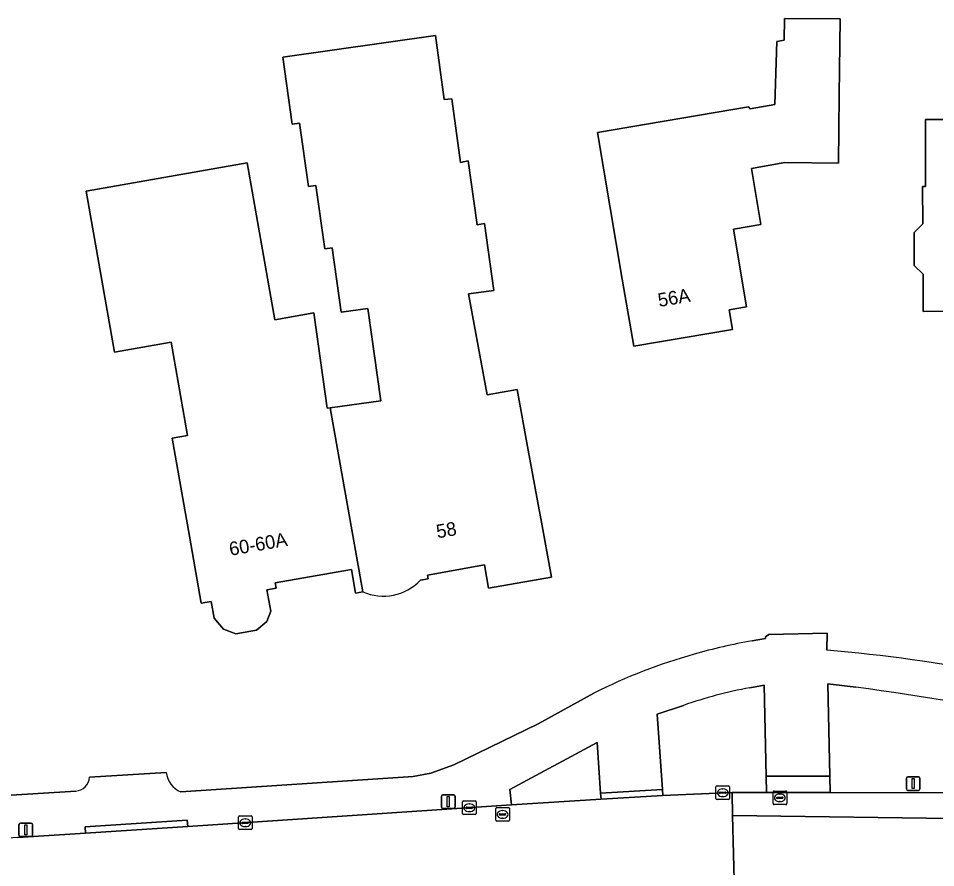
# Model space of a CAD drawing. Extents: x 161772 to 163126, y 383092 to 383917.
# Drawn here: x 161890.2 to 161957.6, y 383617.5 to 383679.8 of the extents above; entities that cross this region are included whole.
import ezdxf

# ---------------------------------------------------------------- set-up
doc = ezdxf.new("R2010")
doc.units = 0
for name, color, linetype in [('IMGEO_Erf', 7, 'Continuous'), ('IMGEO_Groenvoorziening', 7, 'Continuous'), ('IMGEO_Kolk', 7, 'Continuous'), ('IMGEO_Lichtmast', 7, 'Continuous'), ('IMGEO_Pand', 7, 'Continuous'), ('IMGEO_Pand_nummerreeks', 7, 'Continuous'), ('IMGEO_Rijbaan_lokaal_gesloten', 7, 'Continuous'), ('IMGEO_Rioolput', 7, 'Continuous'), ('IMGEO_Voetpad_open', 7, 'Continuous')]:
    doc.layers.add(name, color=color, linetype=linetype)

msp = doc.modelspace()

# ---------------------------------------------------------------- linework, layer by layer
at = {"layer": 'IMGEO_Erf'}
for points in [[(161932.722, 383671.46), (161943.825, 383673.35), (161943.948, 383673.201), (161945.749, 383673.508), (161945.897, 383678.149), (161946.438, 383678.242), (161946.454, 383679.842), (161950.559, 383679.801), (161950.49, 383674.198), (161950.428, 383669.198), (161946.498, 383669.246), (161944.033, 383668.826), (161944.734, 383664.709), (161942.713, 383664.365), (161943.684, 383658.662), (161942.4, 383658.443), (161942.645, 383657.002), (161935.393, 383655.767), (161934.554, 383660.697)], [(161956.806, 383672.412), (161962.625, 383672.425), (161962.621, 383673.809), (161962.614, 383676.882), (161971.425, 383676.903), (161971.431, 383674.375), (161971.456, 383663.505), (161971.468, 383658.505), (161966.663, 383658.494), (161965.313, 383657.138), (161962.811, 383657.132), (161961.602, 383658.335), (161956.644, 383658.324), (161956.638, 383661.05), (161955.984, 383661.701), (161955.978, 383664.118), (161956.614, 383664.756), (161956.607, 383667.493), (161956.817, 383667.493)]]:
    msp.add_lwpolyline(points, close=True, dxfattribs=at)
for points in [[(161915.489, 383637.734), (161914.966, 383637.639), (161914.661, 383639.374), (161909.053, 383638.386), (161909.123, 383637.989), (161908.456, 383637.872), (161908.731, 383636.314), (161908.451, 383635.547), (161907.695, 383634.912), (161906.182, 383634.646), (161905.257, 383634.983), (161904.586, 383635.784), (161904.366, 383637.029), (161903.639, 383636.9), (161902.772, 383641.825), (161901.505, 383649.015), (161902.621, 383649.212), (161901.416, 383656.057), (161897.26, 383655.326), (161895.179, 383667.145), (161906.998, 383669.227), (161909.028, 383657.705), (161911.91, 383658.212), (161912.89, 383651.209), (161913.107, 383651.239), (161916.812, 383651.758), (161915.863, 383658.532), (161913.903, 383658.258), (161913.241, 383662.982), (161912.696, 383662.905), (161912.045, 383667.56), (161911.5, 383667.484), (161910.848, 383672.138), (161910.304, 383672.062), (161909.613, 383676.994), (161920.828, 383678.573), (161921.473, 383673.877), (161922.039, 383673.936), (161922.68, 383669.259), (161923.23, 383669.367), (161923.895, 383664.678), (161924.443, 383664.767), (161925.122, 383659.861)], [(161925.122, 383659.861), (161923.266, 383659.603), (161924.629, 383652.206), (161926.833, 383652.581), (161927.646, 383648.127), (161928.447, 383643.741), (161928.561, 383643.117), (161929.346, 383638.816), (161924.738, 383638.005), (161924.44, 383639.699), (161920.241, 383638.959), (161920.291, 383638.675), (161919.724, 383638.574)], [(161944.095, 383634.131), (161945.061, 383634.29), (161945.068, 383634.418), (161945.31, 383634.605), (161949.595, 383634.689), (161949.571, 383633.439)], [(161902.123, 383623.029), (161919.195, 383624.162), (161920.495, 383624.399), (161922.191, 383625.015), (161928.362, 383628.042), (161932.472, 383630.28)], [(161895.424, 383624.114), (161901.055, 383624.46)], [(161871.017, 383621.743), (161878.504, 383622.148), (161878.495, 383622.269), (161880.896, 383622.411), (161880.883, 383622.295), (161885.206, 383622.537), (161885.207, 383622.798), (161889.297, 383623.023), (161889.289, 383622.774), (161894.411, 383623.1)]]:
    msp.add_lwpolyline(points, dxfattribs=at)
for centre, radius, start, end in [((161917.006, 383641.181), 3.766, 246.2487, 316.18898), ((161951.274, 383593.483), 41.277, 100.01536, 106.0955), ((161950.343, 383595.225), 39.347, 105.49639, 117.01213), ((161940.283, 383521.904), 111.921, 78.79075, 85.23992), ((161902.897, 383624.72), 1.86, 188.04737, 245.42289), ((161894.339, 383624.184), 1.087, 273.77377, 356.28276)]:
    msp.add_arc(centre, radius, start, end, dxfattribs=at)
at = {"layer": 'IMGEO_Groenvoorziening'}
for points in [[(161951.709, 383630.734), (161949.64, 383630.981), (161949.796, 383624.19), (161949.823, 383622.982), (161958.752, 383622.975), (161970.03, 383622.828), (161970.064, 383623.994), (161970.11, 383625.631), (161970.097, 383627.534), (161966.525, 383628.237)], [(161939.051, 383629.387), (161937.113, 383628.733), (161937.495, 383623.21), (161937.519, 383622.764), (161942.614, 383622.988), (161945.135, 383622.986), (161945.109, 383624.193), (161944.966, 383630.884), (161943.912, 383630.682)]]:
    msp.add_lwpolyline(points, dxfattribs=at)
msp.add_lwpolyline([(161926.428, 383622.073), (161932.993, 383622.498), (161932.957, 383622.933), (161932.717, 383626.656), (161926.301, 383623.209)], close=True, dxfattribs=at)
for centre, radius, start, end in [((161949.789, 383598.853), 32.367, 100.4605, 109.37446), ((161910.694, 383342.165), 291.47, 78.95668, 81.91054)]:
    msp.add_arc(centre, radius, start, end, dxfattribs=at)
at = {"layer": 'IMGEO_Kolk'}
for p, q in [((161941.432, 383622.548), (161941.432, 383623.4)), ((161941.507, 383623.474), (161942.359, 383623.474)), ((161941.691, 383622.968), (161941.691, 383622.98)), ((161942.129, 383622.931), (161941.731, 383622.931)), ((161941.734, 383623.017), (161942.132, 383623.017)), ((161941.92, 383623.254), (161941.945, 383623.254)), ((161942.175, 383622.98), (161942.175, 383622.968)), ((161942.433, 383623.4), (161942.433, 383622.548)), ((161922.815, 383621.443), (161922.815, 383622.295)), ((161922.89, 383622.369), (161923.742, 383622.369)), ((161923.816, 383622.295), (161923.816, 383621.443)), ((161942.359, 383622.474), (161941.507, 383622.474)), ((161941.943, 383622.694), (161941.918, 383622.694)), ((161923.074, 383621.863), (161923.074, 383621.875)), ((161923.512, 383621.826), (161923.114, 383621.826)), ((161923.117, 383621.912), (161923.515, 383621.912)), ((161923.326, 383621.589), (161923.301, 383621.589)), ((161923.303, 383622.149), (161923.328, 383622.149)), ((161923.558, 383621.875), (161923.558, 383621.863)), ((161906.361, 383620.34), (161906.361, 383621.192)), ((161906.436, 383621.266), (161907.288, 383621.266)), ((161906.849, 383621.046), (161906.874, 383621.046)), ((161907.362, 383621.192), (161907.362, 383620.34)), ((161923.742, 383621.369), (161922.89, 383621.369)), ((161907.288, 383620.266), (161906.436, 383620.266)), ((161906.62, 383620.76), (161906.62, 383620.772)), ((161907.058, 383620.723), (161906.66, 383620.723)), ((161906.663, 383620.809), (161907.061, 383620.809)), ((161906.872, 383620.486), (161906.847, 383620.486)), ((161907.104, 383620.772), (161907.104, 383620.76))]:
    msp.add_line(p, q, dxfattribs=at)
for points in [[(161941.432, 383622.548), (161941.432, 383623.4)], [(161941.507, 383623.474), (161942.359, 383623.474)], [(161942.433, 383623.4), (161942.433, 383622.548)], [(161922.815, 383621.443), (161922.815, 383622.295)], [(161922.89, 383622.369), (161923.742, 383622.369)], [(161923.816, 383622.295), (161923.816, 383621.443)], [(161942.359, 383622.474), (161941.507, 383622.474)], [(161906.361, 383620.34), (161906.361, 383621.192)], [(161906.436, 383621.266), (161907.288, 383621.266)], [(161907.362, 383621.192), (161907.362, 383620.34)], [(161923.742, 383621.369), (161922.89, 383621.369)], [(161907.288, 383620.266), (161906.436, 383620.266)]]:
    msp.add_lwpolyline(points, dxfattribs=at)
for centre, radius, start, end in [((161941.509, 383623.398), 0.0765, 91.55205, 178.44795), ((161941.509, 383623.398), 0.0765, 91.55205, 178.44795), ((161941.731, 383622.977), 0.0403, 85.87752, 175.75265), ((161941.728, 383622.967), 0.0366, 178.93798, 274.71019), ((161942.132, 383622.974), 0.043, 264.86636, 352.45326), ((161942.136, 383622.979), 0.0386, 1.73085, 96.63898), ((161942.357, 383623.398), 0.0765, 1.55205, 88.44795), ((161942.357, 383623.398), 0.0765, 1.55205, 88.44795), ((161922.892, 383622.293), 0.0765, 91.55205, 178.44795), ((161922.892, 383622.293), 0.0765, 91.55205, 178.44795), ((161923.74, 383622.293), 0.0765, 1.55205, 88.44795), ((161923.74, 383622.293), 0.0765, 1.55205, 88.44795), ((161941.509, 383622.55), 0.0765, 181.55205, 268.44795), ((161941.509, 383622.55), 0.0765, 181.55205, 268.44795), ((161942.357, 383622.55), 0.0765, 271.55205, 358.44795), ((161942.357, 383622.55), 0.0765, 271.55205, 358.44795), ((161923.114, 383621.872), 0.0403, 85.87752, 175.75265), ((161923.111, 383621.862), 0.0366, 178.93798, 274.71019), ((161923.515, 383621.869), 0.043, 264.86636, 352.45326), ((161923.519, 383621.874), 0.0386, 1.73085, 96.63898), ((161906.438, 383621.19), 0.0765, 91.55205, 178.44795), ((161906.438, 383621.19), 0.0765, 91.55205, 178.44795), ((161907.286, 383621.19), 0.0765, 1.55205, 88.44795), ((161907.286, 383621.19), 0.0765, 1.55205, 88.44795), ((161922.892, 383621.445), 0.0765, 181.55205, 268.44795), ((161922.892, 383621.445), 0.0765, 181.55205, 268.44795), ((161923.74, 383621.445), 0.0765, 271.55205, 358.44795), ((161923.74, 383621.445), 0.0765, 271.55205, 358.44795), ((161906.438, 383620.342), 0.0765, 181.55205, 268.44795), ((161906.438, 383620.342), 0.0765, 181.55205, 268.44795), ((161906.66, 383620.769), 0.0403, 85.87752, 175.75265), ((161906.657, 383620.759), 0.0366, 178.93798, 274.71019), ((161907.061, 383620.766), 0.043, 264.86636, 352.45326), ((161907.065, 383620.771), 0.0386, 1.73085, 96.63898), ((161907.286, 383620.342), 0.0765, 271.55205, 358.44795), ((161907.286, 383620.342), 0.0765, 271.55205, 358.44795)]:
    msp.add_arc(centre, radius, start, end, dxfattribs=at)
for centre, major_axis, ratio, start_param, end_param in [((161941.919, 383622.974), (-0.387, 0.002), 0.722429, 4.712389, 7.853982), ((161941.944, 383622.974), (-0.39, 0.002), 0.717154, 1.570796, 4.712389), ((161923.302, 383621.869), (-0.387, 0.002), 0.722429, 4.712389, 7.853982), ((161923.327, 383621.869), (-0.39, 0.002), 0.717154, 1.570796, 4.712389), ((161906.848, 383620.766), (-0.387, 0.002), 0.722429, 4.712389, 7.853982), ((161906.873, 383620.766), (-0.39, 0.002), 0.717154, 1.570796, 4.712389)]:
    msp.add_ellipse(centre, major_axis=major_axis, ratio=ratio, start_param=start_param, end_param=end_param, dxfattribs=at)
at = {"layer": 'IMGEO_Lichtmast'}
for p, q in [((161955.413, 383623.247), (161955.413, 383624.047)), ((161955.413, 383624.047), (161955.413, 383623.247)), ((161955.513, 383624.147), (161956.303, 383624.147)), ((161956.303, 383624.147), (161955.513, 383624.147)), ((161956.403, 383624.047), (161956.403, 383623.247)), ((161956.403, 383623.247), (161956.403, 383624.047)), ((161956.303, 383623.147), (161955.513, 383623.147)), ((161955.513, 383623.147), (161956.303, 383623.147)), ((161921.28, 383621.916), (161921.28, 383622.716)), ((161921.28, 383622.716), (161921.28, 383621.916)), ((161921.38, 383622.816), (161922.17, 383622.816)), ((161922.17, 383622.816), (161921.38, 383622.816)), ((161922.27, 383622.716), (161922.27, 383621.916)), ((161922.27, 383621.916), (161922.27, 383622.716)), ((161922.17, 383621.816), (161921.38, 383621.816)), ((161921.38, 383621.816), (161922.17, 383621.816)), ((161890.249, 383619.847), (161890.249, 383620.647)), ((161890.249, 383620.647), (161890.249, 383619.847)), ((161890.349, 383620.747), (161891.139, 383620.747)), ((161891.139, 383620.747), (161890.349, 383620.747)), ((161891.239, 383620.647), (161891.239, 383619.847)), ((161891.239, 383619.847), (161891.239, 383620.647)), ((161891.139, 383619.747), (161890.349, 383619.747)), ((161890.349, 383619.747), (161891.139, 383619.747))]:
    msp.add_line(p, q, dxfattribs=at)
for points in [[(161955.833, 383624.022), (161955.983, 383624.022), (161955.983, 383623.272), (161955.833, 383623.272), (161955.833, 383624.022)], [(161921.7, 383622.691), (161921.85, 383622.691), (161921.85, 383621.941), (161921.7, 383621.941), (161921.7, 383622.691)], [(161890.669, 383620.622), (161890.819, 383620.622), (161890.819, 383619.872), (161890.669, 383619.872), (161890.669, 383620.622)]]:
    msp.add_lwpolyline(points, dxfattribs=at)
for centre, start, end in [((161955.513, 383624.047), 90, 180), ((161955.513, 383624.047), 90, 180), ((161956.303, 383624.047), 0, 90), ((161956.303, 383624.047), 360, 90), ((161955.513, 383623.247), 180, 270), ((161955.513, 383623.247), 180, 270), ((161956.303, 383623.247), 270, 0), ((161956.303, 383623.247), 270, 0), ((161921.38, 383622.716), 90, 180), ((161921.38, 383622.716), 90, 180), ((161922.17, 383622.716), 0, 90), ((161922.17, 383622.716), 360, 90), ((161921.38, 383621.916), 180, 270), ((161921.38, 383621.916), 180, 270), ((161922.17, 383621.916), 270, 0), ((161922.17, 383621.916), 270, 0), ((161890.349, 383620.647), 90, 180), ((161890.349, 383620.647), 90, 180), ((161891.139, 383620.647), 0, 90), ((161891.139, 383620.647), 360, 90), ((161890.349, 383619.847), 180, 270), ((161890.349, 383619.847), 180, 270), ((161891.139, 383619.847), 270, 0), ((161891.139, 383619.847), 270, 0)]:
    msp.add_arc(centre, 0.1, start, end, dxfattribs=at)
at = {"layer": 'IMGEO_Pand'}
for points in [[(161934.554, 383660.697), (161935.393, 383655.767), (161942.645, 383657.002), (161942.4, 383658.443), (161943.684, 383658.662), (161942.713, 383664.365), (161944.734, 383664.709), (161944.033, 383668.826), (161946.498, 383669.246), (161950.428, 383669.198), (161950.49, 383674.198), (161950.559, 383679.801), (161946.454, 383679.842), (161946.438, 383678.242), (161945.897, 383678.149), (161945.749, 383673.508), (161943.948, 383673.201), (161943.825, 383673.35), (161932.722, 383671.46)], [(161956.806, 383672.412), (161956.817, 383667.493), (161956.607, 383667.493), (161956.614, 383664.756), (161955.978, 383664.118), (161955.984, 383661.701), (161956.638, 383661.05), (161956.644, 383658.324), (161961.602, 383658.335), (161962.811, 383657.132), (161965.313, 383657.138), (161966.663, 383658.494), (161971.468, 383658.505), (161971.456, 383663.505), (161971.431, 383674.375), (161971.425, 383676.903), (161962.614, 383676.882), (161962.621, 383673.809), (161962.625, 383672.425)], [(161913.107, 383651.239), (161912.89, 383651.209), (161911.91, 383658.212), (161909.028, 383657.705), (161906.998, 383669.227), (161895.179, 383667.145), (161897.26, 383655.326), (161901.416, 383656.057), (161902.621, 383649.212), (161901.505, 383649.015), (161902.772, 383641.825), (161903.639, 383636.9), (161904.366, 383637.029), (161904.586, 383635.784), (161905.257, 383634.983), (161906.182, 383634.646), (161907.695, 383634.912), (161908.451, 383635.547), (161908.731, 383636.314), (161908.456, 383637.872), (161909.123, 383637.989), (161909.053, 383638.386), (161914.661, 383639.374), (161914.966, 383637.639), (161915.489, 383637.734)]]:
    msp.add_lwpolyline(points, close=True, dxfattribs=at)
msp.add_lwpolyline([(161919.724, 383638.574), (161920.291, 383638.675), (161920.241, 383638.959), (161924.44, 383639.699), (161924.738, 383638.005), (161929.346, 383638.816), (161928.561, 383643.117), (161928.447, 383643.741), (161927.646, 383648.127), (161926.833, 383652.581), (161924.629, 383652.206), (161923.266, 383659.603), (161925.122, 383659.861), (161924.443, 383664.767), (161923.895, 383664.678), (161923.23, 383669.367), (161922.68, 383669.259), (161922.039, 383673.936), (161921.473, 383673.877), (161920.828, 383678.573), (161909.613, 383676.994), (161910.304, 383672.062), (161910.848, 383672.138), (161911.5, 383667.484), (161912.045, 383667.56), (161912.696, 383662.905), (161913.241, 383662.982), (161913.903, 383658.258), (161915.863, 383658.532), (161916.812, 383651.758), (161913.107, 383651.239), (161915.489, 383637.734)], dxfattribs=at)
msp.add_arc((161917.006, 383641.181), 3.766, 246.2487, 316.18898, dxfattribs=at)
at = {"layer": 'IMGEO_Rijbaan_lokaal_gesloten'}
for points in [[(161867.922, 383610.732), (161873.422, 383611.086), (161882.948, 383611.732), (161942.78, 383615.633), (161942.652, 383621.313), (161942.614, 383622.988), (161937.519, 383622.764), (161932.993, 383622.498), (161926.428, 383622.073), (161902.653, 383620.499), (161895.132, 383620.014), (161890.154, 383619.684), (161884.635, 383619.32), (161869.986, 383618.347)], [(161975.33, 383614.772), (161980.603, 383616.653), (161978.247, 383620.812), (161942.652, 383621.313), (161942.78, 383615.633), (161943.691, 383615.667)]]:
    msp.add_lwpolyline(points, dxfattribs=at)
msp.add_lwpolyline([(161974.433, 383622.714), (161970.03, 383622.828), (161958.752, 383622.975), (161949.823, 383622.982), (161945.135, 383622.986), (161942.614, 383622.988), (161942.652, 383621.313), (161978.247, 383620.812), (161977.219, 383622.628)], close=True, dxfattribs=at)
at = {"layer": 'IMGEO_Rioolput'}
for p, q in [((161945.622, 383622.172), (161945.622, 383623.024)), ((161945.697, 383623.098), (161946.549, 383623.098)), ((161946.11, 383622.878), (161946.135, 383622.878)), ((161946.623, 383623.024), (161946.623, 383622.172)), ((161945.881, 383622.592), (161945.881, 383622.604)), ((161946.319, 383622.555), (161945.921, 383622.555)), ((161945.924, 383622.641), (161946.322, 383622.641)), ((161946.133, 383622.318), (161946.108, 383622.318)), ((161946.365, 383622.604), (161946.365, 383622.592)), ((161925.258, 383620.955), (161925.258, 383621.807)), ((161925.333, 383621.881), (161926.185, 383621.881)), ((161925.746, 383621.661), (161925.771, 383621.661)), ((161926.259, 383621.807), (161926.259, 383620.955)), ((161946.549, 383622.098), (161945.697, 383622.098)), ((161926.185, 383620.881), (161925.333, 383620.881)), ((161925.517, 383621.375), (161925.517, 383621.387)), ((161925.955, 383621.338), (161925.557, 383621.338)), ((161925.56, 383621.424), (161925.958, 383621.424)), ((161925.769, 383621.101), (161925.744, 383621.101)), ((161926.001, 383621.387), (161926.001, 383621.375))]:
    msp.add_line(p, q, dxfattribs=at)
for points in [[(161945.622, 383622.172), (161945.622, 383623.024)], [(161945.697, 383623.098), (161946.549, 383623.098)], [(161946.623, 383623.024), (161946.623, 383622.172)], [(161925.258, 383620.955), (161925.258, 383621.807)], [(161925.333, 383621.881), (161926.185, 383621.881)], [(161926.259, 383621.807), (161926.259, 383620.955)], [(161946.549, 383622.098), (161945.697, 383622.098)], [(161926.185, 383620.881), (161925.333, 383620.881)]]:
    msp.add_lwpolyline(points, dxfattribs=at)
for centre, radius, start, end in [((161945.699, 383623.022), 0.0765, 91.55205, 178.44795), ((161945.699, 383623.022), 0.0765, 91.55205, 178.44795), ((161946.547, 383623.022), 0.0765, 1.55205, 88.44795), ((161946.547, 383623.022), 0.0765, 1.55205, 88.44795), ((161945.921, 383622.601), 0.0403, 85.87752, 175.75265), ((161945.918, 383622.591), 0.0366, 178.93798, 274.71019), ((161946.322, 383622.598), 0.043, 264.86636, 352.45326), ((161946.326, 383622.603), 0.0386, 1.73085, 96.63898), ((161925.335, 383621.805), 0.0765, 91.55205, 178.44795), ((161925.335, 383621.805), 0.0765, 91.55205, 178.44795), ((161926.183, 383621.805), 0.0765, 1.55205, 88.44795), ((161926.183, 383621.805), 0.0765, 1.55205, 88.44795), ((161945.699, 383622.174), 0.0765, 181.55205, 268.44795), ((161945.699, 383622.174), 0.0765, 181.55205, 268.44795), ((161946.547, 383622.174), 0.0765, 271.55205, 358.44795), ((161946.547, 383622.174), 0.0765, 271.55205, 358.44795), ((161925.335, 383620.957), 0.0765, 181.55205, 268.44795), ((161925.335, 383620.957), 0.0765, 181.55205, 268.44795), ((161925.557, 383621.384), 0.0403, 85.87752, 175.75265), ((161925.554, 383621.374), 0.0366, 178.93798, 274.71019), ((161925.958, 383621.381), 0.043, 264.86636, 352.45326), ((161925.962, 383621.386), 0.0386, 1.73085, 96.63898), ((161926.183, 383620.957), 0.0765, 271.55205, 358.44795), ((161926.183, 383620.957), 0.0765, 271.55205, 358.44795)]:
    msp.add_arc(centre, radius, start, end, dxfattribs=at)
for centre, major_axis, ratio, start_param, end_param in [((161946.109, 383622.598), (-0.387, 0.002), 0.722429, 4.712389, 7.853982), ((161946.134, 383622.598), (-0.39, 0.002), 0.717154, 1.570796, 4.712389), ((161925.745, 383621.381), (-0.387, 0.002), 0.722429, 4.712389, 7.853982), ((161925.77, 383621.381), (-0.39, 0.002), 0.717154, 1.570796, 4.712389)]:
    msp.add_ellipse(centre, major_axis=major_axis, ratio=ratio, start_param=start_param, end_param=end_param, dxfattribs=at)
at = {"layer": 'IMGEO_Voetpad_open'}
for points in [[(161949.571, 383633.439), (161949.595, 383634.689), (161945.31, 383634.605), (161945.068, 383634.418), (161945.061, 383634.29), (161944.095, 383634.131)], [(161943.912, 383630.682), (161944.966, 383630.884), (161945.109, 383624.193), (161949.796, 383624.19), (161949.64, 383630.981)], [(161949.64, 383630.981), (161951.709, 383630.734)], [(161932.472, 383630.28), (161928.362, 383628.042), (161922.191, 383625.015), (161920.495, 383624.399), (161919.195, 383624.162), (161902.123, 383623.029)], [(161890.154, 383619.684), (161895.132, 383620.014), (161895.117, 383620.473), (161902.603, 383620.96), (161902.653, 383620.499), (161926.428, 383622.073), (161926.301, 383623.209), (161932.717, 383626.656), (161932.957, 383622.933), (161937.495, 383623.21), (161937.113, 383628.733), (161939.051, 383629.387)], [(161901.055, 383624.46), (161895.424, 383624.114)], [(161894.411, 383623.1), (161889.289, 383622.774)]]:
    msp.add_lwpolyline(points, dxfattribs=at)
for points in [[(161949.823, 383622.982), (161949.796, 383624.19), (161945.109, 383624.193), (161945.135, 383622.986)], [(161932.957, 383622.933), (161932.993, 383622.498), (161937.519, 383622.764), (161937.495, 383623.21)], [(161902.653, 383620.499), (161902.603, 383620.96), (161895.117, 383620.473), (161895.132, 383620.014)]]:
    msp.add_lwpolyline(points, close=True, dxfattribs=at)
for centre, radius, start, end in [((161951.274, 383593.483), 41.277, 100.01536, 106.0955), ((161950.343, 383595.225), 39.347, 105.49639, 117.01213), ((161940.283, 383521.904), 111.921, 78.79075, 85.23992), ((161949.789, 383598.853), 32.367, 100.4605, 109.37446), ((161910.694, 383342.165), 291.47, 78.95668, 81.91054), ((161902.897, 383624.72), 1.86, 188.04737, 245.42289), ((161894.339, 383624.184), 1.087, 273.77377, 356.28276)]:
    msp.add_arc(centre, radius, start, end, dxfattribs=at)

# ---------------------------------------------------------------- texts
at = {"layer": 'IMGEO_Pand_nummerreeks'}
for s, rotation, p in [('56A', 9.66463, (161937.259, 383658.641)), ('58', 9.99474, (161920.984, 383641.649)), ('60-60A', 9.99166, (161905.773, 383640.366))]:
    msp.add_text(s, height=1, rotation=rotation, dxfattribs=at).set_placement(p)

doc.saveas('drawing.dxf')
